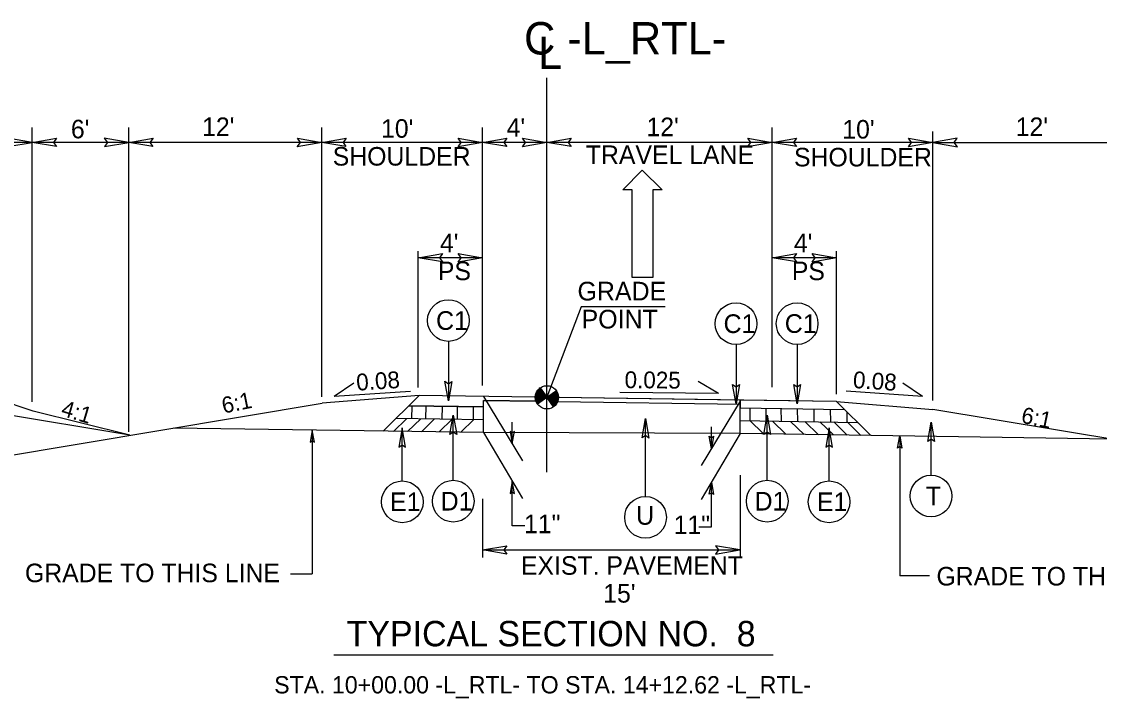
# Model space of a CAD drawing. Extents: x 2176156 to 2177167, y 76401 to 76644.
# Drawn here: x 2176264 to 2176331, y 76459.3 to 76501.3 of the extents above; entities that cross this region are included whole.
import ezdxf

# ---------------------------------------------------------------- set-up
doc = ezdxf.new("R2010")
doc.units = 0
for name, color, linetype in [('Exist Building', 7, 'Continuous'), ('Exist Building Metal Canopy', 7, 'Continuous'), ('Exist Roads Change in Surface', 7, 'Continuous'), ('Exist Roads Curbs', 7, 'Continuous'), ('Exist Roads EOP Other', 7, 'Continuous'), ('Exist Roads Soil', 7, 'Continuous'), ('Exist Structure Minor Culvert Topo', 7, 'Continuous'), ('Exist Structure Minor Drop Inlet', 7, 'Continuous'), ('Exist Utilities Other Pole CELL', 7, 'Continuous'), ('Exist Vegetation Woods Line', 7, 'Continuous'), ('Model Boundary Lines Text', 7, 'Continuous'), ('Old_Level_1', 7, 'Continuous'), ('Old_Level_3', 7, 'Continuous'), ('Prop North Arrow NAD83 for Plan Sheets CELL', 7, 'Continuous'), ('Sheet Plan CELL', 7, 'Continuous')]:
    doc.layers.add(name, color=color, linetype=linetype)

msp = doc.modelspace()

# ---------------------------------------------------------------- linework, layer by layer
at = {"layer": 'Exist Building'}
for p, q in [((2176292.754, 76475.807), (2176292.754, 76477.809)), ((2176308.709, 76475.749), (2176308.709, 76477.822)), ((2176292.754, 76475.807), (2176273.464, 76476.093)), ((2176331.782, 76475.406), (2176308.709, 76475.749))]:
    msp.add_line(p, q, dxfattribs=at)
at = {"layer": 'Exist Roads Change in Surface'}
for p, q in [((2176296.283, 76478.592), (2176296.695, 76478.001)), ((2176296.103, 76477.59), (2176296.695, 76478.001)), ((2176296.695, 76478.001), (2176296.103, 76477.59)), ((2176296.695, 76478.001), (2176297.287, 76478.412)), ((2176297.107, 76477.409), (2176296.695, 76478.001))]:
    msp.add_line(p, q, dxfattribs=at)
for points in [[(2176296.368, 76478.471), (2176296.009, 76478.222)], [(2176296.359, 76478.483), (2176296.016, 76478.244)], [(2176296.351, 76478.495), (2176296.025, 76478.268)], [(2176296.343, 76478.507), (2176296.035, 76478.293)], [(2176296.335, 76478.519), (2176296.048, 76478.319)], [(2176296.326, 76478.53), (2176296.062, 76478.347)], [(2176296.318, 76478.542), (2176296.079, 76478.376)], [(2176296.31, 76478.554), (2176296.098, 76478.407)], [(2176296.302, 76478.566), (2176296.125, 76478.443)], [(2176296.293, 76478.578), (2176296.159, 76478.485)], [(2176296.285, 76478.59), (2176296.221, 76478.545)], [(2176296.45, 76478.353), (2176295.974, 76478.022)], [(2176296.458, 76478.341), (2176295.974, 76478.004)], [(2176296.442, 76478.365), (2176295.975, 76478.04)], [(2176296.466, 76478.329), (2176295.975, 76477.987)], [(2176296.475, 76478.317), (2176295.975, 76477.97)], [(2176296.483, 76478.306), (2176295.975, 76477.952)], [(2176296.433, 76478.377), (2176295.976, 76478.058)], [(2176296.491, 76478.294), (2176295.977, 76477.936)], [(2176296.425, 76478.388), (2176295.978, 76478.077)], [(2176296.499, 76478.282), (2176295.979, 76477.92)], [(2176296.417, 76478.4), (2176295.98, 76478.097)], [(2176296.508, 76478.27), (2176295.98, 76477.903)], [(2176296.409, 76478.412), (2176295.983, 76478.116)], [(2176296.516, 76478.258), (2176295.983, 76477.888)], [(2176296.4, 76478.424), (2176295.986, 76478.136)], [(2176296.524, 76478.246), (2176295.986, 76477.872)], [(2176296.532, 76478.235), (2176295.989, 76477.857)], [(2176296.392, 76478.436), (2176295.991, 76478.157)], [(2176296.54, 76478.223), (2176295.992, 76477.841)], [(2176296.549, 76478.211), (2176295.995, 76477.826)], [(2176296.384, 76478.448), (2176295.996, 76478.178)], [(2176296.557, 76478.199), (2176295.999, 76477.811)], [(2176296.376, 76478.46), (2176296.002, 76478.2)], [(2176296.565, 76478.187), (2176296.004, 76477.797)], [(2176296.573, 76478.175), (2176296.008, 76477.782)], [(2176296.582, 76478.164), (2176296.014, 76477.768)], [(2176296.59, 76478.152), (2176296.018, 76477.754)], [(2176296.598, 76478.14), (2176296.024, 76477.74)], [(2176296.606, 76478.128), (2176296.029, 76477.726)], [(2176296.615, 76478.116), (2176296.035, 76477.713)], [(2176296.623, 76478.105), (2176296.04, 76477.699)], [(2176296.631, 76478.093), (2176296.047, 76477.686)], [(2176296.639, 76478.081), (2176296.053, 76477.673)], [(2176296.648, 76478.069), (2176296.06, 76477.66)], [(2176296.656, 76478.057), (2176296.067, 76477.647)], [(2176296.664, 76478.045), (2176296.074, 76477.634)], [(2176296.672, 76478.033), (2176296.082, 76477.623)], [(2176296.68, 76478.022), (2176296.089, 76477.61)], [(2176296.689, 76478.01), (2176296.097, 76477.598), (2176296.097, 76477.598)], [(2176297.29, 76478.407), (2176297.29, 76478.407), (2176296.699, 76477.995)], [(2176297.299, 76478.395), (2176296.707, 76477.983)], [(2176297.306, 76478.382), (2176296.715, 76477.972)], [(2176297.314, 76478.371), (2176296.723, 76477.96)], [(2176297.321, 76478.358), (2176296.732, 76477.948)], [(2176297.328, 76478.345), (2176296.74, 76477.936)], [(2176297.335, 76478.332), (2176296.748, 76477.924)], [(2176297.342, 76478.32), (2176296.756, 76477.913)], [(2176297.348, 76478.307), (2176296.765, 76477.901)], [(2176297.354, 76478.293), (2176296.773, 76477.889)], [(2176297.36, 76478.28), (2176296.781, 76477.877)], [(2176297.365, 76478.266), (2176296.789, 76477.865)], [(2176297.371, 76478.252), (2176296.798, 76477.853)], [(2176297.375, 76478.238), (2176296.806, 76477.842)], [(2176297.381, 76478.224), (2176296.814, 76477.83)], [(2176297.385, 76478.209), (2176296.822, 76477.818)], [(2176297.389, 76478.195), (2176296.831, 76477.806)], [(2176297.394, 76478.18), (2176296.839, 76477.794)], [(2176297.397, 76478.165), (2176296.847, 76477.782)], [(2176297.4, 76478.149), (2176296.855, 76477.771)], [(2176297.403, 76478.134), (2176296.863, 76477.759)], [(2176297.406, 76478.118), (2176296.872, 76477.747)], [(2176297.409, 76478.103), (2176296.88, 76477.735)], [(2176297.41, 76478.086), (2176296.888, 76477.723)], [(2176297.412, 76478.07), (2176296.896, 76477.711)], [(2176297.413, 76478.054), (2176296.905, 76477.7)], [(2176297.415, 76478.037), (2176296.913, 76477.688)], [(2176297.416, 76478.02), (2176296.921, 76477.676)], [(2176297.416, 76478.003), (2176296.929, 76477.664)], [(2176297.415, 76477.984), (2176296.938, 76477.652)], [(2176297.415, 76477.967), (2176296.946, 76477.64)], [(2176297.414, 76477.949), (2176296.954, 76477.628)], [(2176297.412, 76477.93), (2176296.962, 76477.617)], [(2176297.41, 76477.911), (2176296.97, 76477.605)], [(2176297.407, 76477.891), (2176296.979, 76477.593)], [(2176297.404, 76477.871), (2176296.987, 76477.581)], [(2176297.4, 76477.851), (2176296.995, 76477.569)], [(2176297.395, 76477.83), (2176297.003, 76477.558)], [(2176297.389, 76477.808), (2176297.012, 76477.546)], [(2176297.383, 76477.786), (2176297.02, 76477.534)], [(2176297.375, 76477.764), (2176297.028, 76477.522)], [(2176297.366, 76477.74), (2176297.036, 76477.51)], [(2176297.356, 76477.715), (2176297.045, 76477.498)], [(2176297.345, 76477.69), (2176297.053, 76477.487)], [(2176297.332, 76477.663), (2176297.061, 76477.475)], [(2176297.315, 76477.634), (2176297.069, 76477.463)], [(2176297.296, 76477.603), (2176297.078, 76477.451)], [(2176297.271, 76477.568), (2176297.086, 76477.439)], [(2176297.239, 76477.528), (2176297.094, 76477.427)], [(2176297.186, 76477.474), (2176297.102, 76477.415)]]:
    msp.add_lwpolyline(points, dxfattribs=at)
msp.add_circle((2176296.695, 76478.001), 0.721, dxfattribs=at)
for start, end in [(124.8249, 214.8249), (304.8249, 34.8249)]:
    msp.add_arc((2176296.695, 76478.001), 0.721, start, end, dxfattribs=at)
at = {"layer": 'Exist Roads EOP Other'}
for p, q in [((2176264.767, 76477.144), (2176254.767, 76480.477)), ((2176288.754, 76478.119), (2176282.719, 76477.636)), ((2176288.754, 76478.119), (2176288.114, 76477.482)), ((2176314.709, 76477.733), (2176288.754, 76478.119)), ((2176295.974, 76478.011), (2176288.754, 76478.119)), ((2176296.015, 76477.761), (2176292.754, 76477.809)), ((2176292.754, 76477.413), (2176292.754, 76477.809)), ((2176292.754, 76477.809), (2176296.015, 76477.761)), ((2176295.975, 76477.952), (2176295.976, 76477.953)), ((2176295.98, 76477.903), (2176295.981, 76477.903)), ((2176295.995, 76477.826), (2176295.996, 76477.826)), ((2176295.999, 76477.811), (2176295.999, 76477.811)), ((2176297.395, 76477.83), (2176297.395, 76477.83)), ((2176297.4, 76477.851), (2176297.4, 76477.851)), ((2176297.404, 76477.871), (2176297.404, 76477.871)), ((2176297.407, 76477.891), (2176297.407, 76477.891)), ((2176297.414, 76477.949), (2176297.414, 76477.948)), ((2176297.415, 76477.967), (2176297.415, 76477.967)), ((2176308.709, 76477.822), (2176297.416, 76477.99)), ((2176308.709, 76477.572), (2176308.709, 76477.822)), ((2176314.709, 76477.733), (2176308.709, 76477.822)), ((2176308.709, 76477.822), (2176308.709, 76477.344)), ((2176270.767, 76475.644), (2176264.767, 76477.144)), ((2176292.754, 76477.413), (2176288.114, 76477.482)), ((2176288.114, 76477.482), (2176292.754, 76477.413)), ((2176296.008, 76477.782), (2176296.008, 76477.782)), ((2176297.367, 76477.741), (2176308.709, 76477.572)), ((2176297.375, 76477.764), (2176297.375, 76477.764)), ((2176297.383, 76477.786), (2176297.383, 76477.786)), ((2176308.709, 76477.344), (2176315.198, 76477.247)), ((2176314.709, 76477.733), (2176320.695, 76477.254)), ((2176315.198, 76477.247), (2176314.709, 76477.733)), ((2176292.754, 76476.613), (2176287.321, 76476.694))]:
    msp.add_line(p, q, dxfattribs=at)
for points in [[(2176295.976, 76477.953), (2176295.975, 76477.952)], [(2176295.981, 76477.903), (2176295.98, 76477.903)], [(2176295.996, 76477.826), (2176295.995, 76477.826)], [(2176295.999, 76477.811), (2176295.999, 76477.811)], [(2176297.395, 76477.83), (2176297.395, 76477.83)], [(2176297.4, 76477.851), (2176297.4, 76477.851)], [(2176297.404, 76477.871), (2176297.404, 76477.871)], [(2176297.407, 76477.891), (2176297.407, 76477.891)], [(2176297.414, 76477.949), (2176297.414, 76477.949)], [(2176297.415, 76477.967), (2176297.415, 76477.967)], [(2176296.008, 76477.782), (2176296.008, 76477.782)], [(2176297.375, 76477.764), (2176297.375, 76477.764)], [(2176297.383, 76477.786), (2176297.383, 76477.786)]]:
    msp.add_lwpolyline(points, dxfattribs=at)
for start, end in [(179.21032, 182.51463), (182.51463, 183.8761), (183.88947, 185.20212), (185.20212, 187.80941), (187.82447, 189.07674), (189.07674, 194.07544), (194.0907, 195.29679), (195.29757, 196.50552), (342.64598, 344.4557), (344.4557, 346.24045), (346.26481, 347.94552), (347.9775, 349.59802), (349.59837, 351.20379), (351.21961, 352.75388), (352.75388, 355.7778), (355.81267, 357.23939), (358.64252, 359.08706), (357.26518, 358.64252), (196.50552, 197.7127), (197.71542, 199.50466), (338.79235, 340.73102), (340.73681, 342.64285)]:
    msp.add_arc((2176296.695, 76478.001), 0.721, start, end, dxfattribs=at)
at = {"layer": 'Exist Roads Soil'}
for p, q in [((2176270.767, 76475.644), (2176254.767, 76478.31)), ((2176288.754, 76478.119), (2176286.522, 76475.899)), ((2176254.767, 76472.977), (2176282.719, 76477.636)), ((2176308.709, 76477.344), (2176315.198, 76477.247)), ((2176314.709, 76477.733), (2176316.825, 76475.629)), ((2176348.647, 76472.595), (2176320.695, 76477.254)), ((2176308.709, 76476.556), (2176316.002, 76476.447))]:
    msp.add_line(p, q, dxfattribs=at)
at = {"layer": 'Exist Structure Minor Drop Inlet'}
for p, q in [((2176301.412, 76490.884), (2176302.614, 76492.107)), ((2176302.614, 76492.107), (2176303.856, 76490.884)), ((2176301.994, 76490.884), (2176301.412, 76490.884)), ((2176301.994, 76485.452), (2176301.994, 76490.884)), ((2176303.856, 76490.884), (2176303.274, 76490.884)), ((2176303.274, 76490.884), (2176303.274, 76485.452)), ((2176303.274, 76485.452), (2176301.994, 76485.452))]:
    msp.add_line(p, q, dxfattribs=at)
at = {"layer": 'Exist Utilities Other Pole CELL'}
for p, q in [((2176283.467, 76478.081), (2176284.692, 76478.9)), ((2176307.36, 76478.235), (2176306.092, 76478.985)), ((2176320.048, 76478.06), (2176318.824, 76478.879)), ((2176283.467, 76478.081), (2176288.213, 76478.394)), ((2176307.36, 76478.235), (2176301.227, 76478.299)), ((2176320.048, 76478.06), (2176315.302, 76478.374))]:
    msp.add_line(p, q, dxfattribs=at)
at = {"layer": 'Model Boundary Lines Text'}
for p, q in [((2176288.299, 76476.666), (2176288.31, 76477.479)), ((2176289.173, 76476.666), (2176289.185, 76477.466)), ((2176290.191, 76476.651), (2176290.202, 76477.451)), ((2176291.131, 76476.637), (2176291.142, 76477.437)), ((2176292.128, 76476.622), (2176292.139, 76477.422)), ((2176309.336, 76476.549), (2176309.324, 76477.335)), ((2176310.333, 76476.525), (2176310.322, 76477.32)), ((2176311.273, 76476.518), (2176311.262, 76477.306)), ((2176312.291, 76476.503), (2176312.28, 76477.291)), ((2176313.32, 76476.487), (2176313.308, 76477.275)), ((2176314.342, 76476.472), (2176314.331, 76477.26)), ((2176287.163, 76475.877), (2176287.973, 76476.671)), ((2176288.037, 76475.877), (2176288.848, 76476.671)), ((2176288.899, 76475.864), (2176289.709, 76476.658)), ((2176289.997, 76475.848), (2176290.808, 76476.642)), ((2176291.343, 76475.828), (2176292.154, 76476.622)), ((2176310.145, 76475.746), (2176309.309, 76476.565)), ((2176311.553, 76475.705), (2176310.717, 76476.524)), ((2176312.683, 76475.69), (2176311.847, 76476.509)), ((2176313.571, 76475.677), (2176312.736, 76476.496)), ((2176314.51, 76475.663), (2176313.674, 76476.482)), ((2176315.366, 76475.65), (2176314.531, 76476.469)), ((2176315.371, 76476.457), (2176315.362, 76477.084)), ((2176316.223, 76475.638), (2176315.388, 76476.456)), ((2176283.446, 76462.004), (2176310.767, 76462.004))]:
    msp.add_line(p, q, dxfattribs=at)
at = {"layer": 'Old_Level_1'}
for points in [[(2176263.185, 76493.58), (2176264.695, 76493.84), (2176263.177, 76494.108), (2176263.37, 76493.84)], [(2176266.205, 76493.58), (2176264.695, 76493.84), (2176266.213, 76494.108), (2176266.02, 76493.84)], [(2176269.185, 76493.58), (2176270.695, 76493.84), (2176269.177, 76494.108), (2176269.37, 76493.84)], [(2176272.205, 76493.58), (2176270.695, 76493.84), (2176272.213, 76494.108), (2176272.02, 76493.84)], [(2176281.185, 76494.1), (2176282.695, 76493.84), (2176281.177, 76493.571), (2176281.37, 76493.84)], [(2176284.205, 76493.58), (2176282.695, 76493.84), (2176284.213, 76494.108), (2176284.02, 76493.84)], [(2176291.185, 76494.1), (2176292.695, 76493.84), (2176291.177, 76493.571), (2176291.37, 76493.84)], [(2176294.205, 76493.58), (2176292.695, 76493.84), (2176294.213, 76494.108), (2176294.02, 76493.84)], [(2176295.185, 76494.1), (2176296.695, 76493.84), (2176295.177, 76493.571), (2176295.37, 76493.84)], [(2176298.205, 76493.58), (2176296.695, 76493.84), (2176298.213, 76494.108), (2176298.02, 76493.84)], [(2176309.185, 76494.1), (2176310.695, 76493.84), (2176309.177, 76493.571), (2176309.37, 76493.84)], [(2176312.205, 76493.58), (2176310.695, 76493.84), (2176312.213, 76494.108), (2176312.02, 76493.84)], [(2176319.185, 76494.1), (2176320.695, 76493.84), (2176319.177, 76493.571), (2176319.37, 76493.84)], [(2176322.205, 76494.1), (2176320.695, 76493.84), (2176322.213, 76493.571), (2176322.02, 76493.84)], [(2176290.205, 76486.409), (2176288.695, 76486.669), (2176290.213, 76486.938), (2176290.02, 76486.669)], [(2176291.185, 76486.929), (2176292.695, 76486.669), (2176291.177, 76486.401), (2176291.37, 76486.669)], [(2176312.209, 76486.409), (2176310.699, 76486.669), (2176312.217, 76486.938), (2176312.024, 76486.669)], [(2176313.189, 76486.929), (2176314.699, 76486.669), (2176313.181, 76486.401), (2176313.374, 76486.669)], [(2176282.239, 76475.21), (2176282.109, 76475.965), (2176281.974, 76475.206), (2176282.109, 76475.302)], [(2176294.41, 76475.88), (2176294.542, 76475.126), (2176294.674, 76475.885), (2176294.54, 76475.788)], [(2176307.053, 76475.587), (2176306.921, 76474.832), (2176306.789, 76475.592), (2176306.923, 76475.495)], [(2176318.499, 76474.847), (2176318.629, 76475.602), (2176318.763, 76474.843), (2176318.629, 76474.939)], [(2176294.675, 76472.033), (2176294.542, 76472.787), (2176294.41, 76472.028), (2176294.544, 76472.125)], [(2176306.788, 76471.976), (2176306.921, 76472.731), (2176307.053, 76471.971), (2176306.919, 76472.068)], [(2176294.205, 76468.257), (2176292.695, 76468.517), (2176294.213, 76468.785), (2176294.02, 76468.517)], [(2176307.185, 76468.257), (2176308.695, 76468.517), (2176307.177, 76468.785), (2176307.37, 76468.517)]]:
    msp.add_lwpolyline(points, close=True, dxfattribs=at)
at = {"layer": 'Old_Level_3'}
for p, q in [((2176296.695, 76473.352), (2176296.695, 76497.843)), ((2176264.695, 76477.716), (2176264.695, 76494.767)), ((2176270.695, 76475.857), (2176270.695, 76494.767)), ((2176282.695, 76478.025), (2176282.695, 76494.767)), ((2176292.695, 76478.726), (2176292.695, 76494.767)), ((2176310.695, 76478.625), (2176310.695, 76494.767)), ((2176320.695, 76477.794), (2176320.695, 76494.518)), ((2176264.695, 76493.84), (2176254.695, 76493.84)), ((2176270.695, 76493.84), (2176264.695, 76493.84)), ((2176282.695, 76493.84), (2176270.695, 76493.84)), ((2176296.695, 76493.84), (2176282.695, 76493.84)), ((2176310.695, 76493.84), (2176296.695, 76493.84)), ((2176320.695, 76493.84), (2176310.695, 76493.84)), ((2176320.695, 76493.84), (2176332.695, 76493.84)), ((2176288.695, 76478.611), (2176288.695, 76487.074)), ((2176292.695, 76486.669), (2176288.695, 76486.669)), ((2176314.709, 76486.669), (2176310.695, 76486.669)), ((2176314.709, 76478.205), (2176314.709, 76487.074)), ((2176292.754, 76478.059), (2176295.179, 76474.051)), ((2176308.709, 76477.765), (2176306.284, 76473.757)), ((2176282.109, 76475.965), (2176282.109, 76467.038)), ((2176292.754, 76475.807), (2176295.179, 76471.712)), ((2176294.542, 76475.126), (2176294.542, 76476.454)), ((2176306.921, 76474.832), (2176306.921, 76476.161)), ((2176308.709, 76475.75), (2176306.284, 76471.655)), ((2176318.629, 76475.602), (2176318.629, 76466.916)), ((2176308.709, 76473.17), (2176308.709, 76468.049)), ((2176294.542, 76470.011), (2176294.542, 76472.787)), ((2176306.921, 76469.955), (2176306.921, 76472.731)), ((2176292.695, 76471.703), (2176292.695, 76468.049)), ((2176295.322, 76470.011), (2176294.542, 76470.011)), ((2176306.141, 76469.955), (2176306.921, 76469.955)), ((2176292.695, 76468.517), (2176308.695, 76468.517)), ((2176280.759, 76467.038), (2176282.109, 76467.038)), ((2176320.483, 76466.916), (2176318.629, 76466.916))]:
    msp.add_line(p, q, dxfattribs=at)
at = {"layer": 'Prop North Arrow NAD83 for Plan Sheets CELL'}
for p, q in [((2176298.819, 76483.616), (2176296.695, 76478.001)), ((2176304.038, 76483.616), (2176298.819, 76483.616)), ((2176290.573, 76481.476), (2176290.573, 76477.789)), ((2176308.455, 76481.28), (2176308.455, 76477.593)), ((2176312.253, 76481.288), (2176312.253, 76477.602)), ((2176290.873, 76472.845), (2176290.873, 76476.899)), ((2176302.827, 76471.837), (2176302.827, 76476.676)), ((2176310.391, 76472.845), (2176310.391, 76476.899)), ((2176320.58, 76473.167), (2176320.58, 76476.463)), ((2176287.706, 76472.806), (2176287.706, 76476.102)), ((2176314.24, 76472.806), (2176314.24, 76476.102))]:
    msp.add_line(p, q, dxfattribs=at)
for points in [[(2176290.779, 76478.989), (2176290.573, 76477.789), (2176290.359, 76478.996), (2176290.573, 76478.843)], [(2176308.662, 76478.793), (2176308.455, 76477.593), (2176308.242, 76478.8), (2176308.455, 76478.646)], [(2176312.46, 76478.802), (2176312.253, 76477.602), (2176312.04, 76478.808), (2176312.253, 76478.655)], [(2176290.667, 76475.699), (2176290.873, 76476.899), (2176291.087, 76475.692), (2176290.873, 76475.845)], [(2176302.62, 76475.476), (2176302.827, 76476.676), (2176303.04, 76475.47), (2176302.827, 76475.623)], [(2176310.184, 76475.699), (2176310.391, 76476.899), (2176310.604, 76475.692), (2176310.391, 76475.845)], [(2176320.373, 76475.263), (2176320.58, 76476.463), (2176320.793, 76475.257), (2176320.58, 76475.41)], [(2176287.913, 76474.902), (2176287.706, 76476.102), (2176287.493, 76474.896), (2176287.706, 76475.049)], [(2176314.447, 76474.902), (2176314.24, 76476.102), (2176314.027, 76474.896), (2176314.24, 76475.049)]]:
    msp.add_lwpolyline(points, close=True, dxfattribs=at)
for centre in [(2176290.573, 76482.772), (2176308.455, 76482.576), (2176312.253, 76482.584), (2176320.58, 76471.871), (2176287.706, 76471.51), (2176290.873, 76471.549), (2176310.391, 76471.549), (2176314.24, 76471.51), (2176302.827, 76470.541)]:
    msp.add_circle(centre, 1.296, dxfattribs=at)
at = {"layer": 'Sheet Plan CELL'}
msp.add_line((2176308.709, 76475.75), (2176292.754, 76475.807), dxfattribs=at)

# ---------------------------------------------------------------- texts
at = {"layer": 'Exist Building Metal Canopy'}
msp.add_text('TYPICAL SECTION NO.  8', height=1.5766, rotation=0.00002, dxfattribs=at).set_placement((2176284.248, 76462.533))
at = {"layer": 'Exist Roads Curbs'}
for s, rotation, p in [('6:1', 11.48655, (2176276.593, 76476.989)), ('4:1', 343.53506, (2176266.434, 76476.877)), ('6:1', 348.51345, (2176326.129, 76476.43))]:
    msp.add_text(s, height=1.0064, rotation=rotation, dxfattribs=at).set_placement(p)
at = {"layer": 'Exist Structure Minor Culvert Topo'}
for s, height, p in [("6'", 1.1533, (2176267.102, 76494.092)), ("12' ", 1.1533, (2176275.26, 76494.235)), ("10' ", 1.1533, (2176286.383, 76494.128)), ("4'", 1.1533, (2176294.192, 76494.188)), ("12'", 1.1533, (2176302.886, 76494.226)), ("10' ", 1.1533, (2176315.059, 76494.077)), ("12' ", 1.1533, (2176325.842, 76494.235)), ('SHOULDER', 1.1533, (2176283.381, 76492.398)), ('TRAVEL LANE', 1.15334, (2176299.116, 76492.496)), ('SHOULDER', 1.1533, (2176312.058, 76492.347)), ("4' ", 1.1533, (2176290.047, 76487.011)), ("4' ", 1.1533, (2176312.051, 76487.011)), ('PS', 1.1533, (2176289.918, 76485.281)), ('PS', 1.1533, (2176311.922, 76485.281)), ('EXIST. PAVEMENT ', 1.15334, (2176295.081, 76466.978)), ('GRADE TO THIS LINE', 1.15334, (2176264.246, 76466.515)), ('GRADE TO THIS LINE', 1.15334, (2176320.915, 76466.311)), ("15'", 1.1533, (2176300.197, 76465.248))]:
    msp.add_text(s, height=height, dxfattribs=at).set_placement(p)
at = {"layer": 'Exist Utilities Other Pole CELL'}
for s, rotation, p in [('0.08', 3.78012, (2176284.877, 76478.411)), ('0.025', 359.40729, (2176301.522, 76478.576)), ('0.08', 356.21988, (2176315.698, 76478.584))]:
    msp.add_text(s, height=1.0429, rotation=rotation, dxfattribs=at).set_placement(p)
at = {"layer": 'Exist Vegetation Woods Line'}
for s, height, p in [('C -L_RTL- ', 2.0131, (2176295.274, 76499.302)), ('STA. 10+00.00 -L_RTL- TO STA. 14+12.62 -L_RTL-', 1.0742, (2176279.742, 76459.606))]:
    msp.add_text(s, height=height, dxfattribs=at).set_placement(p)
msp.add_text('L', height=2.013, rotation=359.9469, dxfattribs=at).set_placement((2176296.152, 76498.401))
at = {"layer": 'Prop North Arrow NAD83 for Plan Sheets CELL'}
for s, rotation, p in [('GRADE', 0.00015, (2176298.597, 76484.02)), ('C1', 0.00026, (2176289.804, 76482.192)), ('POINT', 0.00015, (2176298.85, 76482.28)), ('C1', 0.00026, (2176307.678, 76481.996)), ('C1', 0.00026, (2176311.484, 76482.004)), ('T', 0.00026, (2176320.253, 76471.291)), ('E1', 359.99974, (2176286.942, 76470.93)), ('D1', 0.00026, (2176290.088, 76470.969)), ('D1', 0.00026, (2176309.605, 76470.969)), ('E1', 359.99974, (2176313.477, 76470.93)), ('U', 0.00026, (2176302.241, 76470.087))]:
    msp.add_text(s, height=1.16, rotation=rotation, dxfattribs=at).set_placement(p)
for p in [(2176295.274, 76469.562), (2176304.575, 76469.505)]:
    msp.add_text('11"', height=1.1533, dxfattribs=at).set_placement(p)

doc.saveas('drawing.dxf')
